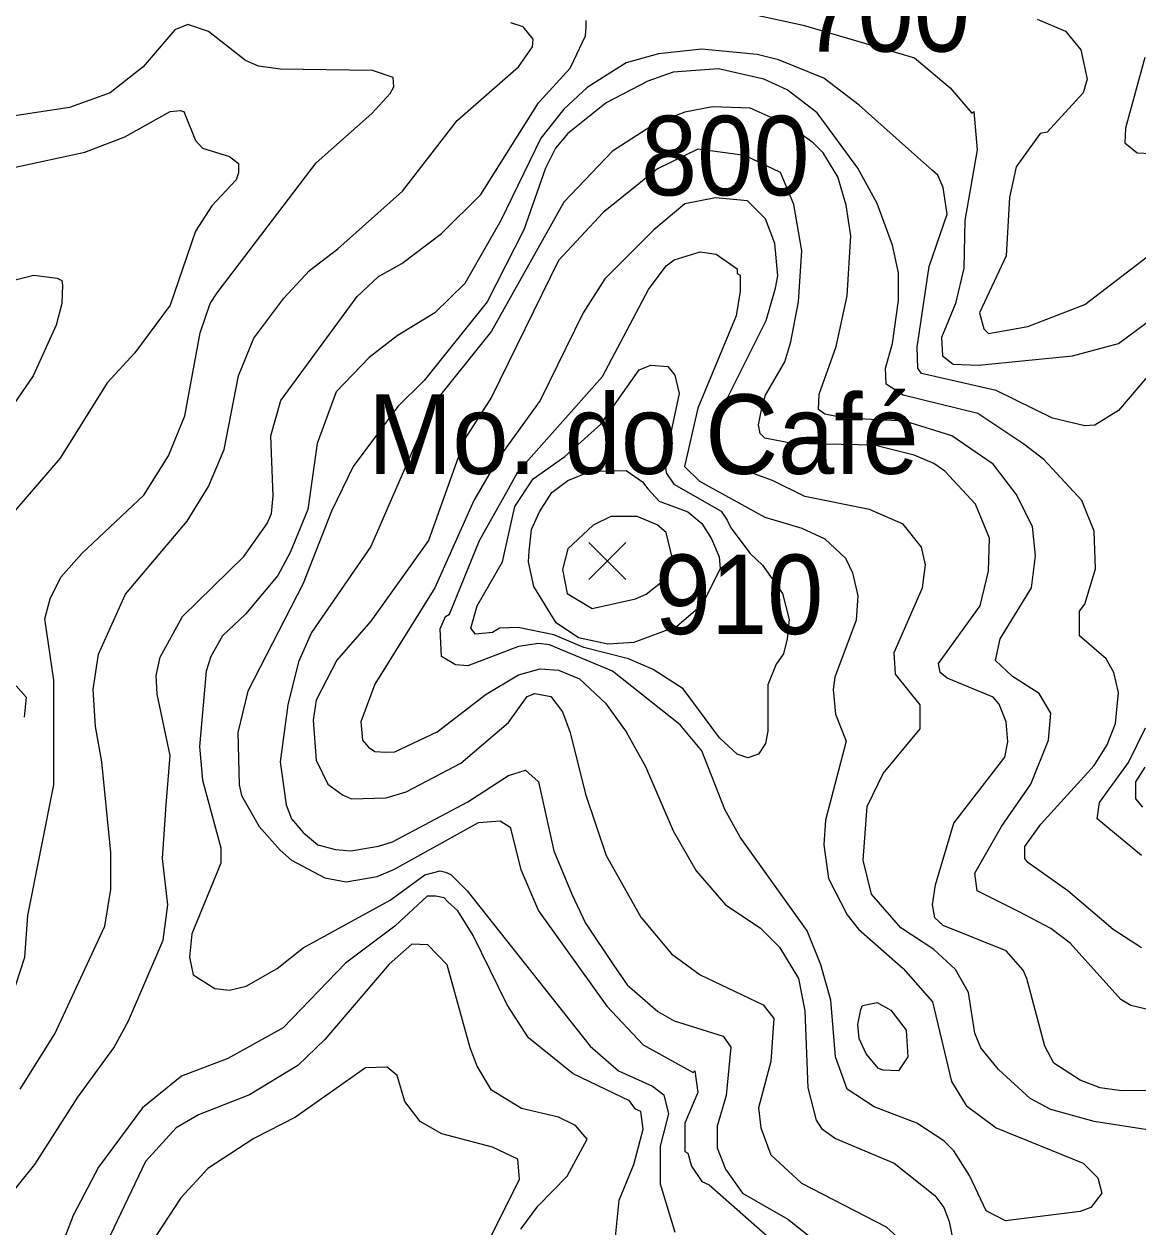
# Model space of a CAD drawing. Extents: x 423 to 448.8, y 7456.3 to 7484.
# Drawn here: x 441.505 to 442.625, y 7471.281 to 7472.491 of the extents above; entities that cross this region are included whole.
import ezdxf
from ezdxf.enums import TextEntityAlignment as Align

# ---------------------------------------------------------------- set-up
doc = ezdxf.new("R2010")
doc.units = 0
doc.header["$LTSCALE"] = 0.032
for name, color, linetype, lineweight in [('1', 7, 'Continuous', 25), ('2', 7, 'Continuous', 13), ('21', 7, 'Continuous', 25)]:
    doc.layers.add(name, color=color, linetype=linetype, lineweight=lineweight)
doc.layers.add('61', color=7, linetype='Continuous')

msp = doc.modelspace()

# ---------------------------------------------------------------- linework, layer by layer
at = {"layer": '1'}
for points in [[(441.5012, 7471.4195), (441.536, 7471.4752), (441.5863, 7471.5835), (441.5925, 7471.6206), (441.5925, 7471.6577), (441.5832, 7471.749), (441.577, 7471.7846), (441.5747, 7471.8217), (441.5801, 7471.8573), (441.6071, 7471.9175), (441.6691, 7471.991), (441.6907, 7472.0259), (441.7062, 7472.063), (441.7209, 7472.1373), (441.7363, 7472.1751), (441.7665, 7472.2153), (441.792, 7472.2432), (441.8206, 7472.2649), (441.8856, 7472.3229), (441.9405, 7472.394), (442.0024, 7472.4481), (442.0163, 7472.4683), (442.0171, 7472.476), (442.0071, 7472.4884), (441.9947, 7472.4923)], [(442.5237, 7472.4961), (442.5523, 7472.4838), (442.5678, 7472.4652), (442.574, 7472.4358), (442.5701, 7472.4219), (442.5338, 7472.3824), (442.5268, 7472.3809), (442.5028, 7472.3476), (442.4959, 7472.3167), (442.4928, 7472.2579), (442.4657, 7472.2007), (442.4703, 7472.1844), (442.475, 7472.1798), (442.5145, 7472.1867), (442.5717, 7472.2091), (442.6506, 7472.2695)], [(442.2476, 7472.1079), (442.2507, 7472.1179), (442.27, 7472.1512), (442.2762, 7472.1713), (442.2839, 7472.2115), (442.2873, 7472.263), (442.2791, 7472.3096), (442.2656, 7472.3416), (442.2298, 7472.359), (442.1825, 7472.3652), (442.1421, 7472.3453), (442.0873, 7472.3014), (442.0426, 7472.2532), (441.9753, 7472.1156), (441.9483, 7472.0738), (441.9119, 7471.9717), (441.8539, 7471.8905), (441.8198, 7471.8511), (441.799, 7471.8109), (441.7959, 7471.7907), (441.799, 7471.7505), (441.8106, 7471.7265), (441.8253, 7471.7157), (441.8345, 7471.7118), (441.8694, 7471.7126), (441.8895, 7471.7188), (441.9444, 7471.7474), (441.9923, 7471.7884), (442.0109, 7471.8147), (442.0186, 7471.8178), (442.0349, 7471.8147), (442.0465, 7471.7992), (442.0542, 7471.7784), (442.0697, 7471.7165), (442.0906, 7471.6546), (442.1254, 7471.5927), (442.1563, 7471.5556), (442.1849, 7471.5347), (442.2484, 7471.5045), (442.2592, 7471.4906), (442.2561, 7471.4473), (442.2437, 7471.4009), (442.246, 7471.3808), (442.2561, 7471.3537), (442.287, 7471.3251), (442.3721, 7471.281), (442.3915, 7471.2632)], [(442.42, 7472.0491), (442.4, 7472.0575), (442.3598, 7472.0676), (442.2778, 7472.0691), (442.2499, 7472.0746), (442.2452, 7472.0792), (442.2437, 7472.0878), (442.2476, 7472.1079)], [(442.7697, 7471.4195), (442.6088, 7471.4179), (442.5872, 7471.421), (442.567, 7471.4288), (442.5407, 7471.4458), (442.5314, 7471.4627), (442.5136, 7471.5309), (442.5098, 7471.5394), (442.4927, 7471.5587), (442.4293, 7471.5842), (442.4208, 7471.5919), (442.4185, 7471.6051), (442.4216, 7471.6252), (442.4402, 7471.6871), (442.4912, 7471.7536), (442.4943, 7471.7691), (442.4928, 7471.7892), (442.4858, 7471.807), (442.4796, 7471.8139), (442.4332, 7471.8332), (442.4262, 7471.8387), (442.4247, 7471.8479), (442.4665, 7471.906), (442.475, 7471.9408), (442.4758, 7471.974), (442.4618, 7472.008), (442.4309, 7472.0413), (442.42, 7472.0491)], [(442.0511, 7471.3321), (442.0712, 7471.3692), (442.0597, 7471.3831), (442.0426, 7471.3916), (442.0055, 7471.4001), (441.9753, 7471.4187), (441.9606, 7471.4427), (441.9537, 7471.4612), (441.9305, 7471.5448), (441.9112, 7471.5649), (441.8949, 7471.5656), (441.8724, 7471.5455), (441.8075, 7471.4697), (441.7804, 7471.4434), (441.7317, 7471.414), (441.6807, 7471.3939), (441.6582, 7471.3808), (441.6273, 7471.3468), (441.5917, 7471.2725)], [(442.0047, 7471.2787), (442.0217, 7471.3019), (442.0511, 7471.3321)]]:
    msp.add_lwpolyline(points, dxfattribs=at)
msp.add_lwpolyline([(442.0764, 7471.903), (442.12, 7471.9129), (442.1308, 7471.9176), (442.1486, 7471.9317), (442.1571, 7471.9531), (442.1509, 7471.9795), (442.1416, 7471.9872), (442.1215, 7471.9957), (442.0952, 7471.9957), (442.0774, 7471.9871), (442.052, 7471.9631), (442.0465, 7471.9423), (442.0511, 7471.9183)], close=True, dxfattribs=at)
at = {"layer": '2'}
for points in [[(442.236, 7472.5015), (442.2886, 7472.4899), (442.4005, 7472.457), (442.4365, 7472.427), (442.4583, 7472.4016), (442.4603, 7472.4033), (442.4634, 7472.3647), (442.451, 7472.2935), (442.4502, 7472.2455), (442.4417, 7472.21), (442.4278, 7472.1759), (442.4286, 7472.1573), (442.4394, 7472.1488), (442.4649, 7472.1481), (442.5593, 7472.1574), (442.6057, 7472.1697), (442.6536, 7472.2053)], [(441.4927, 7471.5123), (441.5059, 7471.5525), (441.5089, 7471.5943), (441.5352, 7471.7258), (441.5352, 7471.831), (441.526, 7471.8928), (441.5314, 7471.913), (441.5422, 7471.9346), (441.5631, 7471.9586), (441.6257, 7472.0173), (441.6505, 7472.0568), (441.6667, 7472.097), (441.6822, 7472.1806), (441.6922, 7472.21), (441.6992, 7472.2208), (441.799, 7472.3515), (441.8547, 7472.401), (441.8732, 7472.4211), (441.8771, 7472.4281), (441.8763, 7472.4374), (441.8555, 7472.4443), (441.7626, 7472.4458), (441.741, 7472.4489), (441.7278, 7472.4544), (441.6907, 7472.4837), (441.6698, 7472.4907), (441.6567, 7472.4853), (441.6249, 7472.4482), (441.5917, 7472.4218), (441.5507, 7472.4072), (441.4579, 7472.3932)], [(441.4872, 7471.3081), (441.5159, 7471.3437), (441.5592, 7471.4117), (441.5955, 7471.4612), (441.6103, 7471.4883), (441.645, 7471.5695), (441.6497, 7471.6051), (441.6443, 7471.6515), (441.6481, 7471.7057), (441.652, 7471.7552), (441.6389, 7471.817), (441.6381, 7471.8356), (441.6419, 7471.8542), (441.6644, 7471.8951), (441.7263, 7471.9555), (441.7495, 7471.9887), (441.7541, 7471.9988), (441.7557, 7472.0166), (441.7533, 7472.0769), (441.7634, 7472.1125), (441.84, 7472.2169), (441.8616, 7472.237), (441.8849, 7472.2501), (441.925, 7472.2803), (441.9645, 7472.3197), (442.0225, 7472.4118), (442.0542, 7472.4466), (442.0581, 7472.4544), (442.0697, 7472.4791), (442.0705, 7472.4884), (442.0705, 7472.4946)], [(442.3976, 7472.3627), (442.345, 7472.4095), (442.3095, 7472.4366), (442.2638, 7472.4551), (442.2422, 7472.4605), (442.1865, 7472.4659), (442.1432, 7472.4613), (442.1107, 7472.452), (442.0712, 7472.4273), (442.048, 7472.4056), (442.0248, 7472.3762), (441.9846, 7472.2935), (441.9482, 7472.23), (441.9181, 7472.2007), (441.8802, 7472.1774), (441.8523, 7472.1558), (441.8191, 7472.121), (441.7998, 7472.0692), (441.7905, 7472.0027), (441.7727, 7471.9594), (441.7603, 7471.9362), (441.7278, 7471.8975), (441.7046, 7471.8758), (441.693, 7471.8549), (441.6884, 7471.8402), (441.6814, 7471.7644), (441.6845, 7471.7304), (441.7031, 7471.6623), (441.7031, 7471.6468), (441.6737, 7471.5757), (441.6714, 7471.5525), (441.6752, 7471.5347), (441.6969, 7471.5208), (441.7116, 7471.5192), (441.7286, 7471.5231), (441.7596, 7471.5409), (441.7858, 7471.5618), (441.8732, 7471.6097), (441.9081, 7471.6352), (441.9235, 7471.6391), (441.929, 7471.6379), (441.9344, 7471.6354), (441.9506, 7471.619), (442.0743, 7471.4628), (442.103, 7471.438), (442.137, 7471.4225), (442.1486, 7471.414), (442.1532, 7471.3947), (442.1447, 7471.3622), (442.1447, 7471.3243), (442.1594, 7471.2756)], [(442.632, 7472.4575), (442.6126, 7472.3863), (442.6119, 7472.3716), (442.6243, 7472.3616), (442.6382, 7472.3608)], [(442.3434, 7472.3461), (442.3025, 7472.4018), (442.2723, 7472.425), (442.2491, 7472.4358), (442.2035, 7472.4459), (442.1579, 7472.4427), (442.1324, 7472.4335), (442.0906, 7472.4118), (442.0519, 7472.3809), (442.0395, 7472.3662), (442.0295, 7472.3461), (442.0078, 7472.2842), (441.9707, 7472.2115), (441.9073, 7472.1326), (441.881, 7472.1063), (441.8361, 7472.0459), (441.8144, 7472.0011), (441.7858, 7471.9284), (441.7301, 7471.8201), (441.7201, 7471.7784), (441.7216, 7471.7258), (441.7239, 7471.7149), (441.7417, 7471.684), (441.7626, 7471.66), (441.7742, 7471.65), (441.8075, 7471.6322), (441.8292, 7471.6283), (441.8601, 7471.6337), (441.8771, 7471.6407), (441.9622, 7471.6878), (441.9839, 7471.6894), (441.9939, 7471.6832), (442.0047, 7471.6407), (442.0225, 7471.5989), (442.0913, 7471.503), (442.1277, 7471.4643), (442.178, 7471.4365), (442.1795, 7471.438), (442.1826, 7471.4164), (442.1695, 7471.3854), (442.1695, 7471.3568), (442.1726, 7471.3553), (442.1764, 7471.3421), (442.1865, 7471.3266), (442.1942, 7471.3235), (442.2561, 7471.2686)], [(441.495, 7472.3468), (441.5662, 7472.3623), (441.6064, 7472.3778), (441.652, 7472.4033), (441.6621, 7472.4041), (441.6659, 7472.4033), (441.6775, 7472.3739), (441.6845, 7472.3662), (441.7116, 7472.3577), (441.7209, 7472.3507), (441.7209, 7472.3414), (441.7185, 7472.3345), (441.6938, 7472.3082), (441.6775, 7472.2827), (441.652, 7472.2084), (441.6164, 7472.1604), (441.5886, 7472.1303), (441.5414, 7472.0545), (441.4788, 7471.9818)], [(442.3234, 7472.3375), (442.3087, 7472.3616), (442.2986, 7472.3716), (442.2746, 7472.389), (442.2352, 7472.4064), (442.1973, 7472.4079), (442.1695, 7472.4025), (442.1401, 7472.3909), (442.0968, 7472.3631), (442.048, 7472.312), (441.9753, 7472.1821), (441.9158, 7472.1079), (441.8539, 7471.9655), (441.7943, 7471.8789), (441.7812, 7471.8495), (441.7704, 7471.8062), (441.7626, 7471.749), (441.7688, 7471.7057), (441.7742, 7471.6917), (441.7858, 7471.6778), (441.8005, 7471.6654), (441.8183, 7471.6608), (441.8338, 7471.6592), (441.8617, 7471.6639), (441.8756, 7471.6685), (441.9514, 7471.7087), (441.9923, 7471.735), (442.0094, 7471.7405), (442.0225, 7471.7289), (442.038, 7471.6593), (442.0558, 7471.6159), (442.0697, 7471.5866), (442.0983, 7471.544), (442.1115, 7471.5247), (442.1424, 7471.4976), (442.1587, 7471.4883), (442.2082, 7471.4728), (442.2158, 7471.462), (442.2112, 7471.4133), (442.202, 7471.3824), (442.202, 7471.3607), (442.2104, 7471.339), (442.2275, 7471.315), (442.2731, 7471.2887), (442.294, 7471.2725)], [(442.6444, 7472.148), (442.6057, 7472.1024), (442.5817, 7472.0877), (442.5717, 7472.0869), (442.5392, 7472.0947), (442.4827, 7472.1225), (442.4077, 7472.1396), (442.4038, 7472.145), (442.4031, 7472.1659), (442.4154, 7472.2471), (442.4332, 7472.2997), (442.4294, 7472.3267), (442.4239, 7472.3391), (442.4185, 7472.3437), (442.3976, 7472.3627)], [(442.5941, 7471.766), (442.6026, 7471.7876), (442.6057, 7471.8186), (442.601, 7471.8387), (442.5933, 7471.8526), (442.5663, 7471.8758), (442.5663, 7471.9006), (442.5717, 7471.9075), (442.5825, 7471.9431), (442.581, 7471.981), (442.5686, 7472.0119), (442.5307, 7472.0529), (442.5106, 7472.0684), (442.4642, 7472.0993), (442.3892, 7472.1179), (442.3721, 7472.1287), (442.3713, 7472.1449), (442.3783, 7472.1697), (442.3845, 7472.2131), (442.3845, 7472.2409), (442.3783, 7472.2687), (442.3628, 7472.3105), (442.3434, 7472.3461)], [(442.5028, 7472.0181), (442.4796, 7472.0483), (442.4379, 7472.0769), (442.3907, 7472.0916), (442.3304, 7472.0947), (442.3103, 7472.0985), (442.3041, 7472.1032), (442.3048, 7472.1187), (442.3218, 7472.1666), (442.3327, 7472.2177), (442.3365, 7472.278), (442.3319, 7472.309), (442.3234, 7472.3375)], [(442.68, 7471.3715), (442.581, 7471.387), (442.5377, 7471.3993), (442.5167, 7471.4102), (442.4851, 7471.4395), (442.4672, 7471.4612), (442.461, 7471.4759), (442.4549, 7471.5169), (442.4417, 7471.5401), (442.4201, 7471.5602), (442.3868, 7471.5819), (442.3574, 7471.6159), (442.3489, 7471.65), (442.3528, 7471.7041), (442.369, 7471.7373), (442.4062, 7471.7822), (442.4062, 7471.8062), (442.3814, 7471.8372), (442.3799, 7471.8588), (442.4085, 7471.9238), (442.4115, 7471.947), (442.4077, 7471.9648), (442.3891, 7471.988), (442.3551, 7472.0026), (442.2901, 7472.0158), (442.2577, 7472.032), (442.2236, 7472.0444), (442.2128, 7472.0506), (442.2019, 7472.0622), (442.2019, 7472.0869), (442.2128, 7472.1156), (442.2515, 7472.1929), (442.2607, 7472.2254), (442.263, 7472.2378), (442.2599, 7472.2703), (442.2506, 7472.295), (442.2326, 7472.3132), (442.2004, 7472.3162), (442.1696, 7472.3102), (442.1385, 7472.2842), (442.089, 7472.2347), (442.0674, 7472.2007), (442.024, 7472.1125), (441.9823, 7472.0545), (441.9575, 7472.0119), (441.9181, 7471.9238), (441.8578, 7471.8271), (441.8438, 7471.7892), (441.8454, 7471.7706), (441.8516, 7471.7636), (441.8577, 7471.7592), (441.8689, 7471.7587), (441.8779, 7471.759), (441.9204, 7471.7791), (441.9699, 7471.817), (442.0024, 7471.8364), (442.0241, 7471.8426), (442.0426, 7471.841), (442.0635, 7471.8325), (442.0898, 7471.8078), (442.1107, 7471.7791), (442.13, 7471.7443), (442.1579, 7471.6794), (442.1811, 7471.6391), (442.2105, 7471.6051), (442.2452, 7471.5819), (442.2646, 7471.5625), (442.284, 7471.5309), (442.2901, 7471.4984), (442.2932, 7471.421), (442.3017, 7471.3885), (442.3071, 7471.38), (442.321, 7471.37), (442.3799, 7471.3452), (442.4208, 7471.3127), (442.4301, 7471.3004), (442.4355, 7471.2864), (442.4394, 7471.2663)], [(441.4347, 7472.2184), (441.5151, 7472.2385), (441.5383, 7472.2355), (441.543, 7472.2331), (441.5437, 7472.2285), (441.543, 7472.21), (441.5375, 7472.1883), (441.5143, 7472.1373), (441.4354, 7472.0228)], [(442.6475, 7471.4968), (442.6181, 7471.5038), (442.608, 7471.5099), (442.557, 7471.5664), (442.5376, 7471.5811), (442.5059, 7471.5981), (442.4634, 7471.619), (442.4611, 7471.6368), (442.4881, 7471.684), (442.5175, 7471.7265), (442.5353, 7471.7706), (442.5376, 7471.7977), (442.526, 7471.8178), (442.499, 7471.8348), (442.482, 7471.851), (442.4866, 7471.8727), (442.5183, 7471.9238), (442.5222, 7471.9563), (442.5191, 7471.9857), (442.5028, 7472.0181)], [(441.4973, 7471.8255), (441.5074, 7471.8139), (441.5051, 7471.7938)], [(442.6289, 7471.6546), (442.5841, 7471.6917), (442.5864, 7471.708), (442.6157, 7471.7482), (442.6328, 7471.783)], [(442.6289, 7471.5618), (442.6003, 7471.5803), (442.5546, 7471.619), (442.5144, 7471.6476), (442.5113, 7471.6515), (442.5113, 7471.6638), (442.5276, 7471.6863), (442.581, 7471.7451), (442.5941, 7471.766)], [(442.632, 7471.7435), (442.6227, 7471.7288), (442.6227, 7471.7118), (442.6297, 7471.7033)], [(442.0999, 7471.271), (442.1037, 7471.3081), (442.1184, 7471.3437), (442.1277, 7471.3793), (442.1254, 7471.397), (442.1199, 7471.3994), (442.1138, 7471.4079), (442.0573, 7471.4349), (442.0125, 7471.4713), (441.9908, 7471.5046), (441.9568, 7471.5742), (441.9413, 7471.5989), (441.9313, 7471.6082), (441.9276, 7471.6122), (441.9193, 7471.6136), (441.9104, 7471.6136), (441.8779, 7471.5835), (441.8284, 7471.5463), (441.7657, 7471.4813), (441.7101, 7471.4504), (441.6636, 7471.4326), (441.6242, 7471.4009), (441.5801, 7471.3413), (441.5546, 7471.2926), (441.5314, 7471.2323)], [(441.9645, 7471.2509), (442.0032, 7471.329), (442.0016, 7471.3491), (441.9761, 7471.3614), (441.9251, 7471.3746), (441.9034, 7471.387), (441.8879, 7471.4071), (441.8802, 7471.4334), (441.8701, 7471.4419), (441.8485, 7471.4411), (441.7781, 7471.3916), (441.7363, 7471.37), (441.6899, 7471.3398), (441.6628, 7471.3104), (441.6087, 7471.2277)]]:
    msp.add_lwpolyline(points, dxfattribs=at)
for points in [[(441.9923, 7472.0235), (442.0016, 7472.0405), (442.0867, 7472.1365), (442.1331, 7472.2239), (442.1509, 7472.2478), (442.1587, 7472.254), (442.185, 7472.2618), (442.2012, 7472.2595), (442.2221, 7472.2447), (442.2221, 7472.2401), (442.2252, 7472.2386), (442.2252, 7472.2223), (442.2213, 7472.1976), (442.1826, 7472.1048), (442.1694, 7472.046), (442.1842, 7472.0313), (442.2499, 7471.9949), (442.2871, 7471.9841), (442.3103, 7471.9732), (442.3311, 7471.9539), (442.3381, 7471.9392), (442.3435, 7471.916), (442.3419, 7471.8913), (442.3203, 7471.8341), (442.3187, 7471.8217), (442.321, 7471.7969), (442.3319, 7471.7698), (442.311, 7471.6902), (442.3095, 7471.6654), (442.3141, 7471.6314), (442.3327, 7471.595), (442.3443, 7471.5804), (442.3892, 7471.5409), (442.4185, 7471.5076), (442.4378, 7471.4272), (442.4525, 7471.4032), (442.4827, 7471.3808), (442.5701, 7471.3452), (442.5848, 7471.3305), (442.5887, 7471.315), (442.5778, 7471.3004), (442.567, 7471.2965), (442.492, 7471.2872), (442.4726, 7471.2973), (442.4557, 7471.3329), (442.4402, 7471.3576), (442.4301, 7471.3676), (442.403, 7471.3854), (442.3598, 7471.4017), (442.3327, 7471.4195), (442.321, 7471.452), (442.3164, 7471.5092), (442.3064, 7471.5448), (442.2925, 7471.5788), (442.2251, 7471.6732), (442.2097, 7471.701), (442.1865, 7471.7598), (442.1648, 7471.7861), (442.0967, 7471.8402), (442.0334, 7471.8665), (442.0225, 7471.868), (442.0024, 7471.865), (441.9514, 7471.8456), (441.939, 7471.8464), (441.925, 7471.8549), (441.9235, 7471.8828), (441.9289, 7471.8951), (441.9328, 7471.8974), (441.963, 7471.9717)], [(441.9985, 7472.0058), (442.0171, 7472.0336), (442.0488, 7472.056), (442.0852, 7472.0885), (442.1238, 7472.1434), (442.1355, 7472.148), (442.1525, 7472.1465), (442.1594, 7472.138), (442.164, 7472.1194), (442.1494, 7472.0522), (442.1509, 7472.0398), (442.1586, 7472.0282), (442.2062, 7472.0012), (442.2121, 7471.9919), (442.2158, 7471.9843), (442.2352, 7471.9586), (442.2477, 7471.9468), (442.2678, 7471.9183), (442.2744, 7471.8922), (442.2726, 7471.8728), (442.2689, 7471.8574), (442.2615, 7471.8472), (442.253, 7471.8263), (442.253, 7471.7799), (442.2507, 7471.7675), (442.2437, 7471.7567), (442.2329, 7471.7528), (442.2221, 7471.7567), (442.2043, 7471.7729), (442.1679, 7471.8224), (442.1377, 7471.8418), (442.113, 7471.8526), (442.068, 7471.864), (442.0379, 7471.8767), (442.0019, 7471.8842), (441.9831, 7471.8835), (441.9761, 7471.8789), (441.9591, 7471.8773), (441.9545, 7471.8835), (441.9606, 7471.906), (441.9861, 7471.9501)], [(442.0403, 7471.8889), (442.0179, 7471.9253), (442.0124, 7471.9501), (442.0132, 7471.9609), (442.0155, 7471.9826), (442.0233, 7472.0003), (442.0357, 7472.0197), (442.0519, 7472.032), (442.0751, 7472.0413), (442.1107, 7472.0421), (442.1269, 7472.0305), (442.1322, 7472.0237), (442.1439, 7472.0112), (442.1726, 7472.0003), (442.1865, 7471.9887), (442.1965, 7471.9733), (442.2042, 7471.955), (442.205, 7471.9435), (442.187, 7471.9067), (442.1615, 7471.885), (442.1184, 7471.8688), (442.0921, 7471.8673), (442.0628, 7471.8735)], [(442.352, 7471.455), (442.345, 7471.4705), (442.3435, 7471.4845), (442.3466, 7471.4999), (442.3481, 7471.5038), (442.3629, 7471.5069), (442.3768, 7471.4991), (442.3922, 7471.479), (442.3938, 7471.452), (442.3845, 7471.438), (442.369, 7471.4388), (442.3644, 7471.4403)]]:
    msp.add_lwpolyline(points, close=True, dxfattribs=at)
at = {"layer": '21'}
for p, q in [((442.0729, 7471.9697), (442.1104, 7471.9322)), ((442.1104, 7471.9697), (442.0729, 7471.9322))]:
    msp.add_line(p, q, dxfattribs=at)

# ---------------------------------------------------------------- texts
at = {"layer": '61', "width": 0.95}
for s, p in [('700', (442.3715, 7472.4634)), ('800', (442.2102, 7472.3188)), ('Mo. do Café', (442.1279, 7472.0386)), ('910', (442.2241, 7471.8774))]:
    msp.add_text(s, height=0.08, dxfattribs=at).set_placement(p, align=Align.CENTER)

doc.saveas('drawing.dxf')
